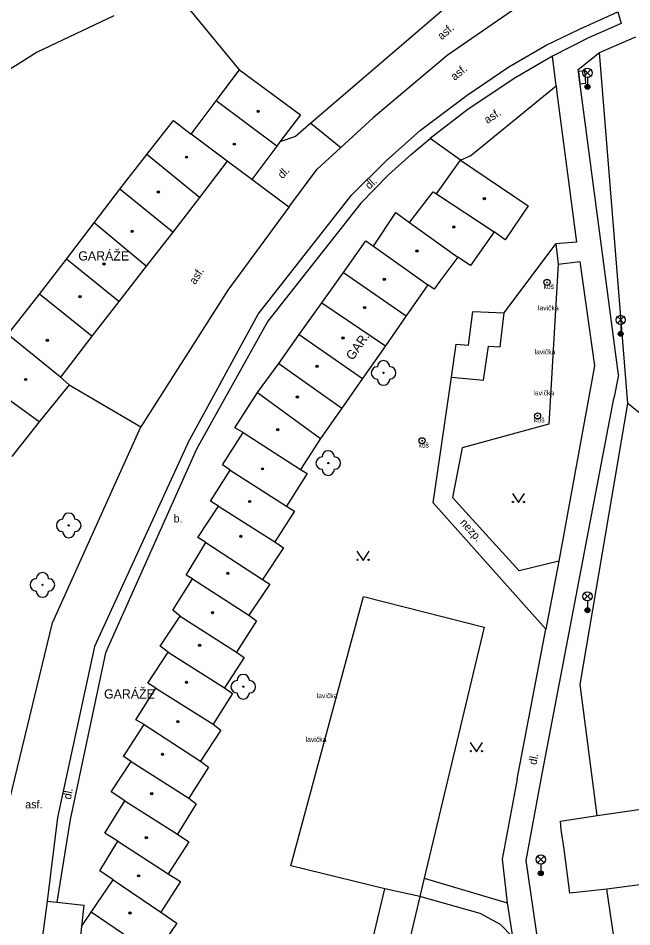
# Model space of a CAD drawing. Extents: x -600309 to -598967, y -1161267 to -1160292.
# Drawn here: x -599224.5 to -599174.7, y -1160546.7 to -1160472.9 of the extents above; entities that cross this region are included whole.
import ezdxf

# ---------------------------------------------------------------- set-up
doc = ezdxf.new("R2010")
doc.units = 0
for name, color, linetype in [('Level 10', 7, 'Continuous'), ('Level 11', 7, 'Continuous'), ('Level 22', 7, 'Continuous'), ('Level 24', 7, 'Continuous'), ('Level 25', 7, 'Continuous'), ('Level 33', 7, 'Continuous'), ('Level 36', 7, 'Continuous'), ('Level 39', 7, 'Continuous'), ('Level 40', 7, 'Continuous'), ('Level 41', 7, 'Continuous'), ('Level 42', 7, 'Continuous'), ('Level 5', 7, 'Continuous'), ('Level 51', 7, 'Continuous'), ('Level 7', 7, 'Continuous')]:
    doc.layers.add(name, color=color, linetype=linetype)

msp = doc.modelspace()

# ---------------------------------------------------------------- linework, layer by layer
at = {"layer": 'Level 10'}
for points in [[(-599183.17, -1160471.4699), (-599189.68, -1160475.96)], [(-599194.6599, -1160484.52), (-599191.86, -1160482.03), (-599188.08, -1160479.18), (-599184.69, -1160476.9), (-599181.65, -1160475.14), (-599178.95, -1160473.82), (-599175.82, -1160472.43)], [(-599189.68, -1160475.96), (-599195.7, -1160481.02)], [(-599195.7, -1160481.02), (-599198.33, -1160483.45)], [(-599198.33, -1160483.45), (-599200.24, -1160485.21)], [(-599197.46, -1160487.32), (-599194.6599, -1160484.52)], [(-599202.54, -1160488.3), (-599200.24, -1160485.21)], [(-599202.54, -1160488.3), (-599205.57, -1160486.05)], [(-599205.05, -1160496.99), (-599197.46, -1160487.32)], [(-599202.54, -1160488.3), (-599207.52, -1160495.02)], [(-599207.52, -1160495.02), (-599214.56, -1160506.13)], [(-599210.75, -1160507.46), (-599205.05, -1160496.99)], [(-599221.75, -1160522.05), (-599214.56, -1160506.13)], [(-599210.75, -1160507.46), (-599218.34, -1160523.9699)], [(-599225.21, -1160536.37), (-599221.75, -1160522.05)], [(-599218.34, -1160523.9699), (-599221.35, -1160537.84)], [(-599221.35, -1160537.84), (-599222.19, -1160544.64)], [(-599222.19, -1160544.64), (-599222.9099, -1160550.12)]]:
    msp.add_lwpolyline(points, dxfattribs=at)
at = {"layer": 'Level 11'}
for points in [[(-599175.82, -1160472.43), (-599175.55, -1160473.36)], [(-599175.55, -1160473.36), (-599178.2199, -1160474.54), (-599181.13, -1160476.03)], [(-599181.13, -1160476.03), (-599184.12, -1160477.77)], [(-599180.84, -1160478.44), (-599181.13, -1160476.03)], [(-599179.06, -1160477.1), (-599177.32, -1160475.73)], [(-599175.79, -1160501.9), (-599179.06, -1160477.1)], [(-599184.12, -1160477.77), (-599187.98, -1160480.32)], [(-599180.84, -1160478.44), (-599180.78, -1160479.01)], [(-599180.78, -1160479.01), (-599179.2, -1160491.13)], [(-599187.98, -1160480.32), (-599191.07, -1160482.71)], [(-599200.77, -1160481.4699), (-599198.33, -1160483.45)], [(-599192.58, -1160483.99), (-599191.07, -1160482.71)], [(-599188.62, -1160484.46), (-599191.07, -1160482.71)], [(-599192.58, -1160483.99), (-599194.45, -1160485.6599)], [(-599194.45, -1160485.6599), (-599196.71, -1160487.95)], [(-599196.71, -1160487.95), (-599204.26, -1160497.54)], [(-599185.06, -1160496.86), (-599180.86, -1160491.27)], [(-599179.2, -1160491.13), (-599180.86, -1160491.27)], [(-599180.86, -1160491.27), (-599180.69, -1160492.93)], [(-599180.69, -1160492.93), (-599181.44, -1160505.9099)], [(-599180.69, -1160492.93), (-599178.93, -1160492.7)], [(-599178.93, -1160492.7), (-599177.74, -1160501.17)], [(-599187.95, -1160499.49), (-599187.61, -1160496.76)], [(-599187.61, -1160496.76), (-599185.06, -1160496.86)], [(-599204.26, -1160497.54), (-599210.05, -1160507.94)], [(-599189.33, -1160502.1), (-599186.74, -1160502.33), (-599186.34, -1160499.57), (-599185.38, -1160499.62), (-599185.06, -1160496.86)], [(-599189.33, -1160502.1), (-599188.96, -1160499.42)], [(-599188.96, -1160499.42), (-599187.95, -1160499.49)], [(-599177.74, -1160501.17), (-599180.63, -1160517.04)], [(-599175.79, -1160501.9), (-599176.17, -1160503.83)], [(-599190.82, -1160512.3), (-599189.33, -1160502.1)], [(-599220.39, -1160502.7199), (-599214.56, -1160506.13)], [(-599182.07, -1160534.74), (-599176.17, -1160503.83)], [(-599181.44, -1160505.9099), (-599188.4699, -1160507.83)], [(-599188.4699, -1160507.83), (-599189.26, -1160511.86)], [(-599210.05, -1160507.94), (-599217.44, -1160524.4699)], [(-599181.68, -1160522.55), (-599190.82, -1160512.3)], [(-599183.85, -1160517.81), (-599189.26, -1160511.86)], [(-599180.63, -1160517.04), (-599183.85, -1160517.81)], [(-599180.63, -1160517.04), (-599181.68, -1160522.55)], [(-599196.02, -1160548.99), (-599194.75, -1160543.65), (-599202.38, -1160541.78), (-599196.5, -1160519.9099), (-599186.7, -1160522.39), (-599191.56, -1160542.79), (-599184.82, -1160544.78)], [(-599184, -1160534.74), (-599181.68, -1160522.55)], [(-599217.44, -1160524.4699), (-599220.32, -1160538.01)], [(-599184, -1160534.74), (-599185.2199, -1160541.23)], [(-599183.28, -1160541.34), (-599182.07, -1160534.74)], [(-599220.32, -1160538.01), (-599221.39, -1160544.73)], [(-599185.2199, -1160541.23), (-599184.82, -1160544.78)], [(-599180.06, -1160564.68), (-599181.34, -1160554.68), (-599180.9699, -1160553.24), (-599181.06, -1160552.4099), (-599181.2199, -1160552.25), (-599181.67, -1160552.32), (-599183.28, -1160541.34)], [(-599191.56, -1160542.79), (-599191.92, -1160544.26), (-599194.75, -1160543.65)], [(-599222.19, -1160544.64), (-599221.39, -1160544.73)], [(-599221.39, -1160544.73), (-599219.21, -1160544.96)], [(-599184.4, -1160547.55), (-599185.36, -1160546.53), (-599187, -1160545.65), (-599191.92, -1160544.26), (-599192.93, -1160548.62), (-599190.15, -1160549.51)], [(-599219.21, -1160544.96), (-599219.39, -1160546.71)], [(-599184.82, -1160544.78), (-599184.4, -1160547.55)], [(-599219.39, -1160546.71), (-599218.61, -1160545.55)], [(-599219.39, -1160546.71), (-599219.78, -1160550.42)]]:
    msp.add_lwpolyline(points, dxfattribs=at)
at = {"layer": 'Level 22'}
for centre in [(-599194.86, -1160501.75), (-599199.35, -1160509.07), (-599220.43, -1160514.13), (-599222.56, -1160518.96), (-599206.25, -1160527.23)]:
    msp.add_circle(centre, 0.05, dxfattribs=at)
for centre, start, end in [((-599194.86, -1160501.25), 0, 180), ((-599195.36, -1160501.75), 90, 270), ((-599194.36, -1160501.75), 270, 90), ((-599194.86, -1160502.25), 180, 0), ((-599199.85, -1160509.07), 90, 270), ((-599199.35, -1160508.57), 0, 180), ((-599198.85, -1160509.07), 270, 90), ((-599199.35, -1160509.57), 180, 0), ((-599220.93, -1160514.13), 90, 270), ((-599220.43, -1160513.63), 0, 180), ((-599219.93, -1160514.13), 270, 90), ((-599220.43, -1160514.63), 180, 0), ((-599222.56, -1160518.46), 0, 180), ((-599223.06, -1160518.96), 90, 270), ((-599222.06, -1160518.96), 270, 90), ((-599222.56, -1160519.46), 180, 0), ((-599206.25, -1160526.73), 0, 180), ((-599206.75, -1160527.23), 90, 270), ((-599205.75, -1160527.23), 270, 90), ((-599206.25, -1160527.73), 180, 0)]:
    msp.add_arc(centre, 0.5, start, end, dxfattribs=at)
at = {"layer": 'Level 24'}
msp.add_lwpolyline([(-599179.0189, -1160477.2677), (-599178.9184, -1160478.2626), (-599178.4209, -1160478.2123), (-599178.5214, -1160477.2174)], close=True, dxfattribs=at)
at = {"layer": 'Level 25'}
for centre, radius in [((-599181.58, -1160494.4), 0.25), ((-599181.58, -1160494.4), 0.0303), ((-599182.35, -1160505.24), 0.25), ((-599182.35, -1160505.24), 0.0303), ((-599191.73, -1160507.26), 0.25), ((-599191.73, -1160507.26), 0.0303)]:
    msp.add_circle(centre, radius, dxfattribs=at)
at = {"layer": 'Level 33'}
for p, q in [((-599178.565, -1160477.65), (-599178.035, -1160477.12)), ((-599178.565, -1160477.12), (-599178.035, -1160477.65)), ((-599178.3, -1160477.76), (-599178.3, -1160478.51)), ((-599175.865, -1160497.71), (-599175.335, -1160497.18)), ((-599175.865, -1160497.18), (-599175.335, -1160497.71)), ((-599175.6, -1160497.82), (-599175.6, -1160498.57)), ((-599178.565, -1160520.16), (-599178.035, -1160519.63)), ((-599178.565, -1160519.63), (-599178.035, -1160520.16)), ((-599178.3, -1160520.27), (-599178.3, -1160521.02)), ((-599182.355, -1160541.53), (-599181.825, -1160541)), ((-599182.355, -1160541), (-599181.825, -1160541.53)), ((-599182.09, -1160541.64), (-599182.09, -1160542.39))]:
    msp.add_line(p, q, dxfattribs=at)
for centre, radius in [((-599178.3, -1160477.385), 0.375), ((-599178.3, -1160478.51), 0.2), ((-599178.3, -1160478.51), 0.1445), ((-599178.3, -1160478.51), 0.0876), ((-599175.6, -1160497.445), 0.375), ((-599175.6, -1160498.57), 0.2), ((-599175.6, -1160498.57), 0.1445), ((-599175.6, -1160498.57), 0.0876), ((-599178.3, -1160519.895), 0.375), ((-599178.3, -1160521.02), 0.2), ((-599178.3, -1160521.02), 0.1445), ((-599178.3, -1160521.02), 0.0876), ((-599182.09, -1160541.265), 0.375), ((-599182.09, -1160542.39), 0.2), ((-599182.09, -1160542.39), 0.1445), ((-599182.09, -1160542.39), 0.0876)]:
    msp.add_circle(centre, radius, dxfattribs=at)
at = {"layer": 'Level 36'}
for points in [[(-599184.4, -1160511.53), (-599183.9, -1160512.28), (-599183.4, -1160511.53)], [(-599197.02, -1160516.23), (-599196.52, -1160516.98), (-599196.02, -1160516.23)], [(-599187.82, -1160531.76), (-599187.32, -1160532.51), (-599186.82, -1160531.76)]]:
    msp.add_lwpolyline(points, dxfattribs=at)
for centre in [(-599184.3502, -1160512.2298), (-599183.4508, -1160512.2298), (-599196.9702, -1160516.9298), (-599196.0708, -1160516.9298), (-599187.7702, -1160532.4598), (-599186.8708, -1160532.4598)]:
    msp.add_circle(centre, 0.05, dxfattribs=at)
at = {"layer": 'Level 39'}
for centre, radius in [((-599205.04, -1160480.51), 0.09), ((-599205.04, -1160480.51), 0.0398), ((-599206.98, -1160483.17), 0.09), ((-599206.98, -1160483.17), 0.0398), ((-599210.86, -1160484.23), 0.09), ((-599210.86, -1160484.23), 0.0398), ((-599213.1599, -1160487.06), 0.09), ((-599213.1599, -1160487.06), 0.0398), ((-599186.68, -1160487.59), 0.09), ((-599186.68, -1160487.59), 0.0398), ((-599215.28, -1160490.25), 0.09), ((-599189.15, -1160489.89), 0.09), ((-599189.15, -1160489.89), 0.0398), ((-599215.28, -1160490.25), 0.0398), ((-599192.15, -1160491.84), 0.09), ((-599192.15, -1160491.84), 0.0398), ((-599217.57, -1160492.9), 0.09), ((-599217.57, -1160492.9), 0.0398), ((-599194.8, -1160494.14), 0.09), ((-599194.8, -1160494.14), 0.0398), ((-599219.51, -1160495.56), 0.09), ((-599219.51, -1160495.56), 0.0398), ((-599196.39, -1160496.44), 0.09), ((-599196.39, -1160496.44), 0.0398), ((-599222.1599, -1160499.1), 0.09), ((-599198.15, -1160498.92), 0.09), ((-599198.15, -1160498.92), 0.0398), ((-599222.1599, -1160499.1), 0.0398), ((-599200.27, -1160501.2199), 0.09), ((-599200.27, -1160501.2199), 0.0398), ((-599223.93, -1160502.28), 0.09), ((-599223.93, -1160502.28), 0.0398), ((-599201.86, -1160503.7), 0.09), ((-599201.86, -1160503.7), 0.0398), ((-599203.45, -1160506.35), 0.09), ((-599203.45, -1160506.35), 0.0398), ((-599204.69, -1160509.54), 0.09), ((-599204.69, -1160509.54), 0.0398), ((-599205.74, -1160512.19), 0.09), ((-599205.74, -1160512.19), 0.0398), ((-599206.45, -1160515.02), 0.09), ((-599206.45, -1160515.02), 0.0398), ((-599207.51, -1160518.03), 0.09), ((-599207.51, -1160518.03), 0.0398), ((-599208.75, -1160521.2199), 0.09), ((-599208.75, -1160521.2199), 0.0398), ((-599209.8, -1160523.87), 0.09), ((-599209.8, -1160523.87), 0.0398), ((-599210.86, -1160526.88), 0.09), ((-599210.86, -1160526.88), 0.0398), ((-599211.57, -1160530.07), 0.09), ((-599211.57, -1160530.07), 0.0398), ((-599212.81, -1160532.7199), 0.09), ((-599212.81, -1160532.7199), 0.0398), ((-599213.69, -1160535.9099), 0.09), ((-599213.69, -1160535.9099), 0.0398), ((-599214.13, -1160539.49), 0.09), ((-599214.13, -1160539.49), 0.0398), ((-599214.75, -1160542.59), 0.09), ((-599214.75, -1160542.59), 0.0398), ((-599215.45, -1160545.6), 0.09), ((-599215.45, -1160545.6), 0.0398)]:
    msp.add_circle(centre, radius, dxfattribs=at)
at = {"layer": 'Level 5'}
for points in [[(-599208.45, -1160479.6599), (-599206.55, -1160477.13)], [(-599206.55, -1160477.13), (-599201.6, -1160480.8)], [(-599210.49, -1160482.36), (-599208.45, -1160479.6599)], [(-599203.52, -1160483.34), (-599208.45, -1160479.6599)], [(-599214.08, -1160484), (-599211.93, -1160481.24)], [(-599211.93, -1160481.24), (-599210.49, -1160482.36)], [(-599201.6, -1160480.8), (-599203.27, -1160482.9699)], [(-599207.56, -1160484.56), (-599210.49, -1160482.36)], [(-599203.52, -1160483.34), (-599205.57, -1160486.05)], [(-599203.27, -1160482.9699), (-599203.52, -1160483.34)], [(-599216.29, -1160486.82), (-599214.08, -1160484)], [(-599209.81, -1160487.5), (-599214.08, -1160484)], [(-599207.56, -1160484.56), (-599209.81, -1160487.5)], [(-599205.57, -1160486.05), (-599207.56, -1160484.56)], [(-599190.57, -1160487.2), (-599188.62, -1160484.46)], [(-599188.62, -1160484.46), (-599183.12, -1160488.18)], [(-599218.36, -1160489.56), (-599216.29, -1160486.82)], [(-599211.98, -1160490.32), (-599216.29, -1160486.82)], [(-599192.74, -1160489.54), (-599190.83, -1160487.03)], [(-599190.83, -1160487.03), (-599190.57, -1160487.2)], [(-599190.57, -1160487.2), (-599185.88, -1160490.28)], [(-599209.81, -1160487.5), (-599211.98, -1160490.32)], [(-599183.12, -1160488.18), (-599184.99, -1160490.94)], [(-599195.67, -1160491.46), (-599193.86, -1160488.73)], [(-599193.86, -1160488.73), (-599192.74, -1160489.54)], [(-599220.62, -1160492.5), (-599218.36, -1160489.56)], [(-599214.14, -1160493.08), (-599218.36, -1160489.56)], [(-599192.74, -1160489.54), (-599188.84, -1160492.36)], [(-599211.98, -1160490.32), (-599214.14, -1160493.08)], [(-599185.88, -1160490.28), (-599187.8, -1160493.03)], [(-599184.99, -1160490.94), (-599185.88, -1160490.28)], [(-599198.11, -1160493.59), (-599196.29, -1160491.02)], [(-599196.29, -1160491.02), (-599195.67, -1160491.46)], [(-599195.67, -1160491.46), (-599191.25, -1160494.59)], [(-599188.84, -1160492.36), (-599190.28, -1160494.31)], [(-599187.8, -1160493.03), (-599188.84, -1160492.36)], [(-599222.81, -1160495.34), (-599220.62, -1160492.5)], [(-599216.37, -1160495.96), (-599220.62, -1160492.5)], [(-599214.14, -1160493.08), (-599216.37, -1160495.96)], [(-599199.86, -1160496.06), (-599198.11, -1160493.59)], [(-599198.11, -1160493.59), (-599193.03, -1160497.11)], [(-599191.25, -1160494.59), (-599193.03, -1160497.11)], [(-599190.75, -1160494.95), (-599191.25, -1160494.59)], [(-599190.28, -1160494.31), (-599190.75, -1160494.95)], [(-599225.37, -1160498.64), (-599222.81, -1160495.34)], [(-599218.56, -1160498.76), (-599222.81, -1160495.34)], [(-599216.37, -1160495.96), (-599218.56, -1160498.76)], [(-599201.7, -1160498.64), (-599199.86, -1160496.06)], [(-599199.86, -1160496.06), (-599194.69, -1160499.56)], [(-599193.03, -1160497.11), (-599194.69, -1160499.56)], [(-599221.09, -1160502.08), (-599225.37, -1160498.64)], [(-599218.56, -1160498.76), (-599221.09, -1160502.08)], [(-599203.37, -1160500.98), (-599201.7, -1160498.64)], [(-599201.7, -1160498.64), (-599196.57, -1160502.2)], [(-599194.69, -1160499.56), (-599196.57, -1160502.2)], [(-599205.09, -1160503.34), (-599203.37, -1160500.98)], [(-599203.37, -1160500.98), (-599198.25, -1160504.61)], [(-599222.82, -1160505.73), (-599227.2199, -1160502.55)], [(-599221.09, -1160502.08), (-599220.39, -1160502.7199)], [(-599196.57, -1160502.2), (-599198.25, -1160504.61)], [(-599220.39, -1160502.7199), (-599222.82, -1160505.73)], [(-599206.93, -1160506.2199), (-599205.09, -1160503.34)], [(-599205.09, -1160503.34), (-599199.99, -1160507.07)], [(-599198.25, -1160504.61), (-599199.99, -1160507.07)], [(-599222.82, -1160505.73), (-599225.05, -1160508.54)], [(-599206.27, -1160506.59), (-599206.93, -1160506.2199)], [(-599207.94, -1160509.21), (-599206.27, -1160506.59)], [(-599206.27, -1160506.59), (-599201.6, -1160509.59)], [(-599199.99, -1160507.07), (-599201.6, -1160509.59)], [(-599207.32, -1160509.64), (-599207.94, -1160509.21)], [(-599208.92, -1160512.15), (-599207.32, -1160509.64)], [(-599207.32, -1160509.64), (-599202.74, -1160512.56)], [(-599201.07, -1160509.9099), (-599202.74, -1160512.56)], [(-599201.6, -1160509.59), (-599201.07, -1160509.9099)], [(-599208.26, -1160512.56), (-599208.92, -1160512.15)], [(-599209.94, -1160515.12), (-599208.26, -1160512.56)], [(-599208.26, -1160512.56), (-599203.7, -1160515.4699)], [(-599202.08, -1160512.98), (-599203.7, -1160515.4699)], [(-599202.74, -1160512.56), (-599202.08, -1160512.98)], [(-599209.28, -1160515.53), (-599209.94, -1160515.12)], [(-599210.9, -1160518.17), (-599209.28, -1160515.53)], [(-599209.28, -1160515.53), (-599204.69, -1160518.52)], [(-599202.99, -1160515.94), (-599204.69, -1160518.52)], [(-599203.7, -1160515.4699), (-599202.99, -1160515.94)], [(-599210.38, -1160518.48), (-599210.9, -1160518.17)], [(-599211.98, -1160521.02), (-599210.38, -1160518.48)], [(-599210.38, -1160518.48), (-599205.79, -1160521.43)], [(-599204.1, -1160518.9099), (-599205.79, -1160521.43)], [(-599204.69, -1160518.52), (-599204.1, -1160518.9099)], [(-599211.39, -1160521.5), (-599211.98, -1160521.02)], [(-599213, -1160523.94), (-599211.39, -1160521.5)], [(-599211.39, -1160521.5), (-599206.79, -1160524.43)], [(-599205.17, -1160521.88), (-599206.79, -1160524.43)], [(-599205.79, -1160521.43), (-599205.17, -1160521.88)], [(-599212.35, -1160524.42), (-599213, -1160523.94)], [(-599214.01, -1160526.93), (-599212.35, -1160524.42)], [(-599212.35, -1160524.42), (-599207.79, -1160527.31)], [(-599206.79, -1160524.43), (-599206.17, -1160524.86)], [(-599206.17, -1160524.86), (-599207.79, -1160527.31)], [(-599213.36, -1160527.34), (-599214.01, -1160526.93)], [(-599214.99, -1160529.92), (-599213.36, -1160527.34)], [(-599213.36, -1160527.34), (-599208.7, -1160530.28)], [(-599207.13, -1160527.79), (-599208.7, -1160530.28)], [(-599207.79, -1160527.31), (-599207.13, -1160527.79)], [(-599214.31, -1160530.3), (-599214.99, -1160529.92)], [(-599215.99, -1160532.89), (-599214.31, -1160530.3)], [(-599214.31, -1160530.3), (-599209.7199, -1160533.28)], [(-599208.7, -1160530.28), (-599208.08, -1160530.75)], [(-599208.08, -1160530.75), (-599209.7199, -1160533.28)], [(-599215.37, -1160533.31), (-599215.99, -1160532.89)], [(-599216.98, -1160535.76), (-599215.37, -1160533.31)], [(-599215.37, -1160533.31), (-599210.68, -1160536.29)], [(-599209.7199, -1160533.28), (-599209.07, -1160533.77)], [(-599209.07, -1160533.77), (-599210.68, -1160536.29)], [(-599215.87, -1160536.51), (-599216.98, -1160535.76)], [(-599177.51, -1160537.69), (-599164.73, -1160535.85)], [(-599217.5, -1160539.13), (-599215.87, -1160536.51)], [(-599215.87, -1160536.51), (-599211.6, -1160539.2)], [(-599210.68, -1160536.29), (-599210.07, -1160536.73)], [(-599210.07, -1160536.73), (-599211.6, -1160539.2)], [(-599180.5, -1160538.14), (-599177.51, -1160537.69)], [(-599180.44, -1160538.85), (-599180.5, -1160538.14)], [(-599180.2, -1160540.43), (-599180.44, -1160538.85)], [(-599216.43, -1160539.78), (-599217.5, -1160539.13)], [(-599211.6, -1160539.2), (-599210.68, -1160539.82)], [(-599217.89, -1160542.18), (-599216.43, -1160539.78)], [(-599216.43, -1160539.78), (-599212.34, -1160542.42)], [(-599210.68, -1160539.82), (-599212.34, -1160542.42)], [(-599179.7199, -1160544.01), (-599180.2, -1160540.43)], [(-599158.62, -1160541.29), (-599176.73, -1160543.67)], [(-599216.81, -1160542.9099), (-599217.89, -1160542.18)], [(-599212.34, -1160542.42), (-599211.34, -1160543.05)], [(-599218.61, -1160545.55), (-599216.81, -1160542.9099)], [(-599216.81, -1160542.9099), (-599212.95, -1160545.53)], [(-599211.34, -1160543.05), (-599212.95, -1160545.53)], [(-599176.73, -1160543.67), (-599179.7199, -1160544.01)], [(-599213.44, -1160549.06), (-599218.61, -1160545.55)], [(-599212.95, -1160545.53), (-599211.64, -1160546.42)], [(-599211.64, -1160546.42), (-599213.44, -1160549.06)]]:
    msp.add_lwpolyline(points, dxfattribs=at)
at = {"layer": 'Level 51'}
for points in [[(-599216.77, -1160472.74), (-599222.98, -1160475.7)], [(-599222.98, -1160475.7), (-599226.53, -1160477.93)], [(-599171.59, -1160507.01), (-599175.01, -1160504.2199)]]:
    msp.add_lwpolyline(points, dxfattribs=at)
at = {"layer": 'Level 7'}
for points in [[(-599182.03, -1160465.38), (-599200.77, -1160481.4699)], [(-599206.55, -1160477.13), (-599211.7199, -1160470.83)], [(-599177.32, -1160475.73), (-599174.38, -1160474.46)], [(-599175.01, -1160504.2199), (-599177.32, -1160475.73)], [(-599187.77, -1160484.08), (-599180.84, -1160478.44)], [(-599200.77, -1160481.4699), (-599202.02, -1160482.54)], [(-599202.02, -1160482.54), (-599203.27, -1160482.9699)], [(-599188.62, -1160484.46), (-599187.77, -1160484.08)], [(-599178.89, -1160527.06), (-599175.01, -1160504.2199)], [(-599177.51, -1160537.69), (-599178.89, -1160527.06)], [(-599165.21, -1160556.19), (-599175.68, -1160550.84), (-599176.73, -1160543.67)]]:
    msp.add_lwpolyline(points, dxfattribs=at)

# ---------------------------------------------------------------- texts
at = {"layer": 'Level 40'}
for s, rotation, p in [('asf.', 40.65, (-599190.14, -1160474.74)), ('asf.', 40.05, (-599189.08, -1160478.04)), ('asf.', 33.45, (-599186.43, -1160481.54)), ('dl.', 44.99, (-599203.08, -1160486.02)), ('dl.', 43.28, (-599196, -1160486.88)), ('asf.', 57.64, (-599210.15, -1160494.62)), ('nezp.', 312.06, (-599188.69, -1160513.94)), ('dl.', 79.13, (-599182.46, -1160533.61)), ('dl.', 78.96, (-599220.26, -1160536.42))]:
    msp.add_text(s, height=0.65, rotation=rotation, dxfattribs=at).set_placement(p)
for s, p in [('b.', (-599211.9099, -1160513.89)), ('asf.', (-599223.96, -1160537.11))]:
    msp.add_text(s, height=0.65, dxfattribs=at).set_placement(p)
at = {"layer": 'Level 41'}
for p in [(-599219.65, -1160492.62), (-599217.56, -1160528.19)]:
    msp.add_text('GARÁŽE', height=0.75, dxfattribs=at).set_placement(p)
msp.add_text('GAR.', height=0.75, rotation=55, dxfattribs=at).set_placement((-599197.36, -1160500.78))
at = {"layer": 'Level 42'}
for s, p in [('koš', (-599181.87, -1160494.92)), ('lavička', (-599182.32, -1160496.67)), ('lavička', (-599182.59, -1160500.24)), ('lavička', (-599182.69, -1160503.57)), ('koš', (-599182.64, -1160505.77)), ('koš', (-599192.03, -1160507.81)), ('lavička', (-599200.29, -1160528.16)), ('lavička', (-599201.19, -1160531.71))]:
    msp.add_text(s, height=0.4, dxfattribs=at).set_placement(p)

doc.saveas('drawing.dxf')
